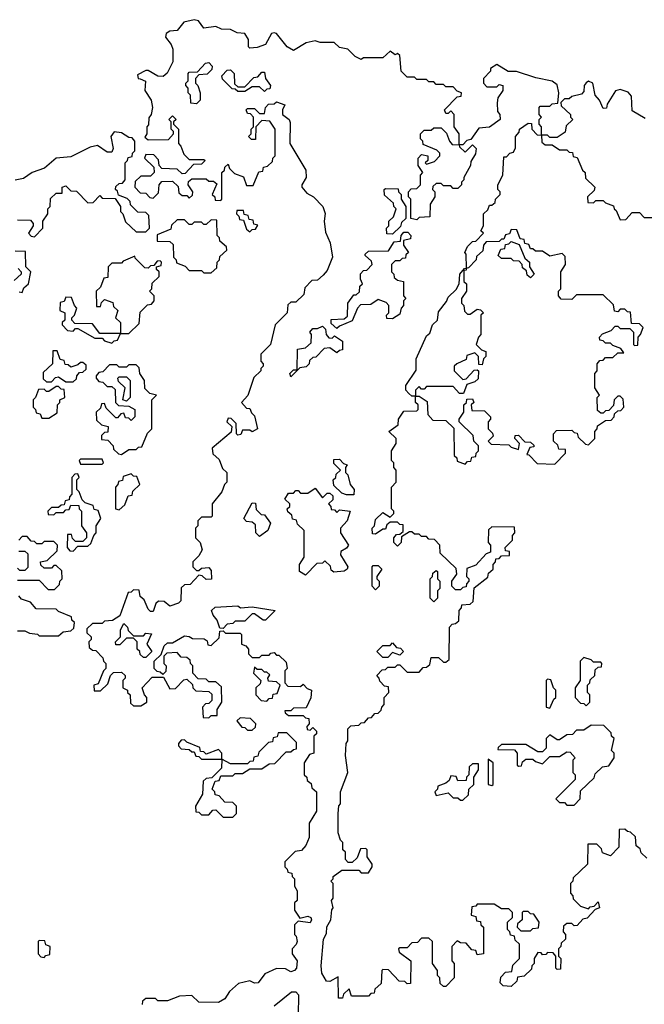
# Model space of a CAD drawing. Extents: x 2776963 to 2884430, y 684484 to 829250.
# Tile 270 of 287: x 2864704 to 2867285, y 824306 to 828378. Entities that reach past the tile are written whole.
import ezdxf

# ---------------------------------------------------------------- set-up
doc = ezdxf.new("R2010")
doc.units = 0

msp = doc.modelspace()

# ---------------------------------------------------------------- linework, layer by layer
at = {"layer": '0CON20XD'}
for points in [[(2866530, 825945), (2866531.7, 825958.3), (2866565, 825960), (2866578.3, 825971.7), (2866581.7, 826028.3), (2866638.3, 826071.7), (2866641.7, 826088.3), (2866660, 826105), (2866660, 826125), (2866670, 826135), (2866671.7, 826148.3), (2866685, 826150), (2866695, 826160), (2866728.3, 826161.7), (2866728.3, 826178.3), (2866711.7, 826181.7), (2866710, 826195), (2866740, 826225), (2866740, 826245), (2866750, 826255), (2866748.3, 826278.3), (2866655, 826280), (2866641.7, 826268.3), (2866640, 826215), (2866650, 826205), (2866650, 826175), (2866631.7, 826168.3), (2866588.3, 826121.7), (2866551.7, 826108.3), (2866550, 826075), (2866560, 826065), (2866560, 826055), (2866550, 826045), (2866548.3, 826031.7), (2866535, 826030), (2866525, 826020), (2866505, 826020), (2866490, 826035), (2866490, 826055), (2866510, 826085), (2866508.3, 826108.3), (2866441.7, 826171.7), (2866440, 826205), (2866418.3, 826228.3), (2866395, 826230), (2866385, 826240), (2866365, 826240), (2866355, 826250), (2866335, 826250), (2866325, 826260), (2866315, 826260), (2866281.7, 826238.3), (2866280, 826215), (2866265, 826200), (2866250, 826215), (2866250, 826235), (2866261.7, 826248.3), (2866275, 826250), (2866288.3, 826261.7), (2866288.3, 826288.3), (2866275, 826290), (2866265, 826300), (2866235, 826300), (2866221.7, 826288.3), (2866215, 826270), (2866205, 826270), (2866175, 826250), (2866161.7, 826251.7), (2866160, 826275), (2866170, 826285), (2866175, 826310), (2866205, 826340), (2866235, 826320), (2866250, 826335), (2866250, 826345), (2866240, 826355), (2866240, 826445), (2866260, 826465), (2866260, 826515), (2866250, 826525), (2866250, 826545), (2866240, 826555), (2866240, 826595), (2866260, 826625), (2866260, 826645), (2866230, 826675), (2866268.3, 826701.7), (2866270, 826725), (2866291.7, 826758.3), (2866345, 826760), (2866350, 826765), (2866350, 826785), (2866340, 826795), (2866340, 826820), (2866325, 826820), (2866311.7, 826831.7), (2866300, 826845), (2866300, 826865), (2866341.7, 826928.3), (2866342.5, 826975), (2866385, 827070), (2866398.3, 827081.7), (2866410, 827115), (2866430, 827135), (2866435, 827170), (2866468.3, 827211.7), (2866475, 827230), (2866508.3, 827261.7), (2866520, 827285), (2866522.5, 827325), (2866541.7, 827348.3), (2866550, 827350), (2866548.3, 827408.3), (2866543.3, 827415), (2866555, 827440), (2866575, 827460), (2866588.3, 827461.7), (2866620, 827495), (2866610, 827505), (2866620, 827525), (2866620, 827575), (2866638.3, 827591.7), (2866645, 827610), (2866655, 827610), (2866668.3, 827621.7), (2866670, 827635), (2866690, 827655), (2866690, 827665), (2866680, 827675), (2866680, 827695), (2866700, 827735), (2866705, 827810), (2866715, 827810), (2866730, 827825), (2866745, 827830), (2866753, 827847), (2866752.5, 827895), (2866768.3, 827911.7), (2866770, 827925), (2866805, 827950), (2866818.3, 827948.3), (2866820, 827925), (2866841.7, 827901.7), (2866860, 827900), (2866860, 827935), (2866850, 827945), (2866850, 827965), (2866860, 827975), (2866850, 827985), (2866850, 828015), (2866855, 828020), (2866895, 828020), (2866905, 828030), (2866928.3, 828031.7), (2866932.5, 828075), (2866925, 828107.5), (2866905, 828123.8), (2866837.3, 828137.3), (2866757, 828163), (2866723, 828163), (2866675, 828192.5), (2866650, 828175), (2866650, 828165), (2866620, 828135), (2866620, 828115), (2866635, 828100), (2866675, 828100), (2866685, 828110), (2866700, 828105), (2866700, 828085), (2866680, 828055), (2866677, 828033), (2866678.3, 827998.3), (2866687.5, 827985), (2866690, 827965), (2866645, 827932.5), (2866601.7, 827928.3), (2866568.3, 827881.7), (2866551.7, 827878.3), (2866535, 827860), (2866520, 827860), (2866521.7, 827851.7), (2866545, 827830), (2866575, 827860), (2866590, 827845), (2866587, 827823), (2866568.3, 827791.7), (2866567.5, 827775), (2866540, 827725), (2866540, 827715), (2866530, 827705), (2866530, 827695), (2866515, 827680), (2866495, 827680), (2866485, 827690), (2866455, 827690), (2866445, 827700), (2866425, 827700), (2866411.7, 827688.3), (2866410, 827675), (2866420, 827665), (2866420, 827645), (2866400, 827615), (2866398.3, 827561.7), (2866355, 827560), (2866345, 827550), (2866320, 827555), (2866320, 827635), (2866310, 827645), (2866310, 827665), (2866321.7, 827678.3), (2866345, 827680), (2866360, 827695), (2866360, 827735), (2866370, 827745), (2866350, 827775), (2866350, 827805), (2866365, 827820), (2866390, 827815), (2866390, 827795), (2866380, 827785), (2866385, 827780), (2866418.3, 827791.7), (2866440, 827815), (2866440, 827825), (2866428.3, 827838.3), (2866371.7, 827861.7), (2866370, 827875), (2866360, 827885), (2866360, 827905), (2866375, 827920), (2866405, 827920), (2866415, 827930), (2866445, 827930), (2866468.3, 827908.3), (2866480, 827875), (2866491.7, 827861.7), (2866520, 827860), (2866520, 827905), (2866500, 827935), (2866500, 827985), (2866485, 828000), (2866475, 827990), (2866465, 827990), (2866460, 828005), (2866511.7, 828058.3), (2866528.3, 828061.7), (2866530, 828075), (2866511.7, 828081.7), (2866495, 828100), (2866465, 828100), (2866455, 828110), (2866425, 828110), (2866415, 828120), (2866395, 828120), (2866385, 828130), (2866345, 828130), (2866335, 828140), (2866305, 828140), (2866280, 828165), (2866275, 828230), (2866265, 828237.5), (2866255, 828232.5), (2866235, 828247.5), (2866205, 828220), (2866125, 828220), (2866115, 828212.5), (2866090, 828225), (2866060, 828255), (2866025, 828262.5), (2866003.6, 828283.6), (2865945, 828282.5), (2865925, 828290), (2865888.3, 828281.7), (2865835, 828250), (2865810, 828265), (2865765, 828320), (2865755, 828323.3), (2865745, 828320), (2865720, 828275), (2865685, 828262.5), (2865655, 828260), (2865650, 828265), (2865650, 828295), (2865635, 828320), (2865603, 828323), (2865575, 828336.7), (2865538.3, 828338.3), (2865515, 828350), (2865465, 828342.5), (2865443, 828373), (2865425, 828377.5), (2865383, 828367), (2865355, 828332.5), (2865325, 828330), (2865309.3, 828320.7), (2865306.7, 828305), (2865330, 828275), (2865337.5, 828255), (2865337, 828203), (2865313, 828157), (2865297, 828143), (2865275, 828143.8), (2865235, 828168), (2865225, 828168), (2865191.2, 828148.8), (2865193.8, 828135), (2865202.3, 828132.3), (2865223.6, 828123.6), (2865221.2, 828085), (2865247.5, 828045), (2865252.5, 828015), (2865247.5, 827985), (2865238.3, 827971.7), (2865237, 827943), (2865230, 827935), (2865230, 827905), (2865221.7, 827891.7), (2865235, 827880), (2865318.3, 827881.7), (2865340, 827905), (2865340, 827915), (2865330, 827925), (2865330, 827955), (2865320, 827965), (2865335, 827980), (2865350, 827965), (2865340, 827955), (2865340, 827945), (2865360, 827925), (2865360, 827865), (2865370, 827855), (2865381.7, 827821.7), (2865405, 827800), (2865465, 827800), (2865470, 827795), (2865455, 827780), (2865421.7, 827778.3), (2865388.3, 827741.7), (2865375, 827740), (2865355, 827760), (2865291.7, 827761.7), (2865280, 827775), (2865278.3, 827798.3), (2865258.3, 827818.3), (2865225, 827820), (2865220, 827805), (2865258.3, 827768.3), (2865260, 827745), (2865245, 827730), (2865205, 827730), (2865181.7, 827708.3), (2865180, 827685), (2865201.7, 827661.7), (2865225, 827660), (2865241.7, 827641.7), (2865255, 827640), (2865278.3, 827661.7), (2865280, 827695), (2865291.7, 827708.3), (2865335, 827710), (2865358.3, 827688.3), (2865361.7, 827661.7), (2865375, 827650), (2865395, 827650), (2865405, 827640), (2865418.3, 827651.7), (2865420, 827665), (2865400, 827695), (2865401.7, 827708.3), (2865415, 827720), (2865475, 827720), (2865485, 827710), (2865505, 827710), (2865518.3, 827698.3), (2865500, 827655), (2865510, 827645), (2865511.7, 827631.7), (2865535, 827630), (2865540, 827635), (2865540, 827745), (2865550, 827755), (2865551.7, 827768.3), (2865565, 827780), (2865571.7, 827761.7), (2865591.7, 827741.7), (2865628.3, 827728.3), (2865641.7, 827691.7), (2865668.3, 827691.7), (2865691.7, 827748.3), (2865708.3, 827751.7), (2865711.7, 827768.3), (2865728.3, 827771.7), (2865748.3, 827791.7), (2865750, 827805), (2865760, 827815), (2865760, 827925), (2865738.3, 827958.3), (2865705, 827960), (2865680, 827935), (2865678.3, 827881.7), (2865661.7, 827881.7), (2865650, 827895), (2865660, 827905), (2865660, 827925), (2865670, 827935), (2865670, 827975), (2865658.3, 827988.3), (2865645, 827990), (2865640, 828005), (2865645, 828010), (2865675, 828010), (2865695, 827990), (2865715, 827990), (2865720, 828015), (2865731.7, 828028.3), (2865755, 828030), (2865765, 828037.5), (2865800, 828025), (2865790, 828005), (2865790, 827985), (2865817.5, 827965), (2865821.7, 827951.7), (2865820, 827865), (2865886.7, 827755)], [(2865435, 828030), (2865411.7, 828031.7), (2865410, 828065), (2865400, 828075), (2865400, 828095), (2865390, 828105), (2865390, 828115), (2865400, 828125), (2865400, 828155), (2865405, 828160), (2865438.3, 828161.7), (2865471.7, 828198.3), (2865485, 828200), (2865500, 828185), (2865498.3, 828171.7), (2865478.3, 828151.7), (2865445, 828150), (2865430, 828135), (2865430, 828115), (2865440, 828105), (2865450, 828075), (2865450, 828045), (2865435, 828030)], [(2865715, 828080), (2865695, 828100), (2865665, 828100), (2865635, 828080), (2865605, 828080), (2865595, 828090), (2865581.7, 828091.7), (2865541.7, 828131.7), (2865540, 828145), (2865561.7, 828168.3), (2865575, 828170), (2865590, 828155), (2865591.7, 828111.7), (2865605, 828100), (2865635, 828100), (2865671.7, 828138.3), (2865688.3, 828141.7), (2865705, 828160), (2865715, 828160), (2865720, 828135), (2865740, 828105), (2865738.3, 828091.7), (2865725, 828090), (2865715, 828080)], [(2867288.3, 827968.3), (2867235, 828000), (2867231.7, 828061.7), (2867218.3, 828078.3), (2867185, 828088.8), (2867166.4, 828083.6), (2867131.7, 828028.3), (2867128.3, 828011.7), (2867115, 828010), (2867100, 828045), (2867082.5, 828065), (2867072.5, 828115), (2867055, 828123.3), (2867045, 828116.7), (2867036.7, 828105), (2867035, 828080), (2867025, 828070), (2866985, 828060), (2866975, 828050), (2866955, 828050), (2866940, 828035), (2866941.7, 828021.7), (2866980, 827985), (2866980, 827975), (2866990, 827965), (2866961.7, 827938.3), (2866958.3, 827911.7), (2866925, 827890), (2866895, 827890), (2866885, 827900), (2866860, 827900), (2866861.7, 827871.7), (2866875, 827860), (2866905, 827860), (2866935, 827840), (2866965, 827840), (2866975, 827830), (2866988.3, 827828.3), (2866991.7, 827811.7), (2867008.3, 827808.3), (2867030, 827755), (2867040, 827745), (2867041.7, 827721.7), (2867080, 827685), (2867078.3, 827671.7), (2867050, 827645), (2867051.7, 827621.7), (2867075, 827620), (2867085, 827630), (2867115, 827630), (2867125, 827620), (2867158.3, 827608.3), (2867160, 827595), (2867168.3, 827588.3), (2867185, 827550), (2867208.3, 827551.7), (2867235, 827580), (2867265, 827580), (2867285, 827560), (2867325, 827560)], [(2864695, 827550), (2864748.3, 827548.3), (2864760, 827535), (2864760, 827525), (2864740, 827495), (2864751.7, 827481.7), (2864765, 827480), (2864800, 827515), (2864800, 827545), (2864820, 827575), (2864820, 827595), (2864830, 827605), (2864831.7, 827638.3), (2864855, 827660), (2864880, 827660), (2864880, 827685), (2864895, 827690), (2864915, 827670), (2864938.3, 827668.3), (2864985, 827620), (2865008.3, 827621.7), (2865035, 827650), (2865045, 827640), (2865098.3, 827638.3), (2865120, 827605), (2865120, 827585), (2865130, 827575), (2865141.7, 827541.7), (2865185, 827500), (2865225, 827500), (2865240, 827515), (2865238.3, 827568.3), (2865225, 827580), (2865191.7, 827581.7), (2865161.7, 827611.7), (2865160, 827625), (2865148.3, 827638.3), (2865111.7, 827651.7), (2865108.3, 827668.3), (2865100, 827675), (2865101.7, 827688.3), (2865115, 827700), (2865128.3, 827701.7), (2865140, 827715), (2865140, 827785), (2865150, 827795), (2865151.7, 827808.3), (2865168.3, 827811.7), (2865170, 827825), (2865180, 827835), (2865180, 827875), (2865168.3, 827888.3), (2865155, 827890), (2865125, 827910), (2865095, 827913.8), (2865081.2, 827895), (2865090, 827845), (2865085, 827830), (2865065, 827830), (2865025, 827856.7), (2864995, 827850), (2864915, 827810.8), (2864855, 827804.2), (2864807.1, 827762.9), (2864755, 827745.8), (2864719.5, 827720.5), (2864685, 827714)], [(2865886.7, 827755), (2865887.5, 827725), (2865870, 827695), (2865870, 827685), (2865890, 827660), (2865917.5, 827645), (2865956.2, 827605), (2865965.8, 827575.8), (2865962.5, 827545), (2865968.3, 827498.3), (2865986.7, 827455), (2865996.7, 827395), (2865975, 827340), (2865958.3, 827321.7), (2865935, 827300), (2865911.7, 827298.3), (2865881.7, 827268.3), (2865878.3, 827241.7), (2865845, 827210), (2865825, 827210), (2865811.7, 827198.3), (2865810, 827165), (2865760, 827115), (2865740, 827035), (2865700, 826995), (2865700, 826965), (2865710, 826955), (2865710, 826945), (2865700, 826935), (2865700, 826925), (2865671.7, 826898.3), (2865647, 826823), (2865620, 826795), (2865641.7, 826771.7), (2865655, 826770), (2865661.7, 826751.7), (2865675, 826740), (2865686.2, 826685), (2865665, 826673.8), (2865655, 826680), (2865625, 826680), (2865618.3, 826661.7), (2865605, 826660), (2865600, 826665), (2865598.3, 826708.3), (2865578.3, 826728.3), (2865565, 826730), (2865560, 826715), (2865580, 826695), (2865578.3, 826671.7), (2865500, 826605), (2865501.7, 826581.7), (2865528.3, 826558.3), (2865541.7, 826521.7), (2865560, 826505), (2865560, 826465), (2865550, 826455), (2865540, 826425), (2865500, 826375), (2865500, 826325), (2865495, 826320), (2865455, 826320), (2865440, 826305), (2865440, 826285), (2865430, 826275), (2865430, 826235), (2865450, 826215), (2865457.5, 826185), (2865445, 826160), (2865420, 826135), (2865420, 826115), (2865435, 826100), (2865445, 826100), (2865455, 826110), (2865485, 826112.5), (2865495, 826100), (2865496.1, 826063.9), (2865475, 826062.5), (2865458.3, 826078.3), (2865445, 826080), (2865408.3, 826041.7), (2865385, 826040), (2865371.7, 826028.3), (2865370, 825975), (2865360, 825965), (2865325, 825952.5), (2865301.2, 825971.2), (2865277, 825973), (2865266.7, 825963.3), (2865255, 825930), (2865245, 825930), (2865235, 825940), (2865218.3, 825978.3), (2865201.7, 825991.7), (2865198.3, 826018.3), (2865175, 826020), (2865165, 826010), (2865151.7, 826008.3), (2865118.3, 825911.7), (2865087, 825893), (2865055, 825890), (2865045, 825880), (2865005, 825880), (2864981.7, 825858.3), (2864981.7, 825841.7), (2865000, 825825), (2865000, 825815), (2864990, 825805), (2864991.7, 825781.7), (2865005, 825770), (2865018.3, 825768.3), (2865048.3, 825738.3), (2865050, 825725), (2865060, 825715), (2865060, 825695), (2865050, 825685), (2865028.3, 825631.7), (2865010, 825625), (2865011.7, 825601.7), (2865038.3, 825601.7), (2865068.3, 825631.7), (2865080, 825665), (2865091.7, 825678.3), (2865125, 825680), (2865140, 825665), (2865140, 825655), (2865130, 825645), (2865130, 825615), (2865150, 825605), (2865150, 825595), (2865160, 825585), (2865161.7, 825551.7), (2865175, 825540), (2865205, 825540), (2865230, 825555), (2865230, 825575), (2865220, 825585), (2865210, 825615), (2865251.7, 825658.3), (2865298.3, 825658.3), (2865325, 825610), (2865348.3, 825611.7), (2865381.7, 825648.3), (2865395, 825650), (2865418.3, 825628.3), (2865420, 825615), (2865431.7, 825601.7), (2865485, 825600), (2865498.3, 825588.3), (2865498.3, 825561.7), (2865485, 825550), (2865471.7, 825548.3), (2865460, 825535), (2865461.7, 825491.7), (2865485, 825490), (2865495, 825500), (2865520, 825500), (2865520, 825525), (2865540, 825555), (2865538.3, 825618.3), (2865515, 825640), (2865485, 825640), (2865475, 825650), (2865441.7, 825651.7), (2865420, 825675), (2865420, 825705), (2865410, 825715), (2865408.3, 825728.3), (2865395, 825740), (2865371.7, 825741.7), (2865355, 825760), (2865311.7, 825758.3), (2865300, 825745), (2865300, 825715), (2865310, 825705), (2865308.3, 825681.7), (2865295, 825670), (2865285, 825680), (2865271.7, 825681.7), (2865260, 825695), (2865260, 825725), (2865288.3, 825751.7), (2865301.7, 825788.3), (2865315, 825800), (2865335, 825800), (2865385, 825830), (2865405, 825827.5), (2865418.3, 825818.3), (2865466.7, 825816.7), (2865478.3, 825808.3), (2865481.7, 825791.7), (2865495, 825790), (2865528.3, 825821.7), (2865531.7, 825848.3), (2865545, 825850), (2865555, 825840), (2865615, 825840), (2865620, 825835), (2865620, 825795), (2865638.3, 825788.3), (2865650, 825775), (2865650, 825755), (2865665, 825740), (2865695, 825740), (2865705, 825750), (2865735, 825750), (2865741.7, 825758.3), (2865755, 825760), (2865765, 825750), (2865775, 825750), (2865805, 825720), (2865810, 825695), (2865800, 825685), (2865800, 825635), (2865811.7, 825621.7), (2865865, 825620), (2865875, 825630), (2865891.7, 825611.7), (2865910, 825605), (2865907, 825573), (2865888.3, 825531.7), (2865835, 825530), (2865825, 825520), (2865800, 825520), (2865801.7, 825511.7), (2865815, 825500), (2865875, 825500), (2865885, 825490), (2865898.3, 825488.3), (2865900, 825465), (2865890, 825455), (2865891.7, 825441.7), (2865905, 825440), (2865915, 825450), (2865930, 825435), (2865930, 825425), (2865920, 825415), (2865920, 825345), (2865901.7, 825338.3), (2865880, 825305), (2865880, 825255), (2865890, 825245), (2865891.7, 825231.7), (2865908.3, 825218.3), (2865911.7, 825201.7), (2865930, 825185), (2865930, 825105), (2865900, 825055), (2865900, 824995), (2865887, 824963), (2865868.3, 824941.7), (2865841.7, 824938.3), (2865800, 824895), (2865800, 824875), (2865810, 824865), (2865811.7, 824851.7), (2865828.3, 824848.3), (2865830, 824835), (2865840, 824825), (2865840, 824795), (2865850, 824775), (2865850, 824735), (2865840, 824725), (2865840, 824695), (2865861.7, 824661.7), (2865895, 824670), (2865907.5, 824665), (2865910, 824655), (2865905, 824643.3), (2865855, 824650), (2865840, 824635), (2865840, 824595), (2865847, 824587), (2865850, 824565), (2865847, 824553), (2865830, 824535), (2865830, 824515), (2865850, 824485), (2865847.5, 824455), (2865840, 824445), (2865825, 824440), (2865803, 824453), (2865765, 824453.3), (2865717.5, 824432.5), (2865690, 824395), (2865673.9, 824393.9), (2865655, 824402.5), (2865608.3, 824391.7), (2865570.7, 824359.3), (2865551.7, 824328.3), (2865525, 824313.8), (2865445, 824314), (2865415, 824342.5), (2865365, 824340), (2865315, 824320), (2865275, 824320), (2865265, 824330), (2865225, 824330), (2865211.7, 824318.3), (2865210, 824305)], [(2866245, 827490), (2866221.7, 827491.7), (2866220, 827515), (2866230, 827525), (2866230, 827545), (2866248.3, 827561.7), (2866260, 827595), (2866250, 827605), (2866248.3, 827618.3), (2866211.7, 827651.7), (2866210, 827675), (2866215, 827680), (2866268.3, 827678.3), (2866270, 827665), (2866280, 827655), (2866280, 827635), (2866300, 827605), (2866300, 827555), (2866281.7, 827538.3), (2866278.3, 827521.7), (2866245, 827490)], [(2865655, 827500), (2865665, 827510), (2865678.3, 827511.7), (2865688.3, 827528.3), (2865671.7, 827531.7), (2865668.3, 827548.3), (2865651.7, 827551.7), (2865648.3, 827568.3), (2865631.7, 827571.7), (2865628.3, 827588.3), (2865601.7, 827588.3), (2865600, 827575), (2865610, 827565), (2865611.7, 827551.7), (2865628.3, 827548.3), (2865641.7, 827511.7), (2865655, 827500)], [(2865495, 827330), (2865518.3, 827351.7), (2865520, 827375), (2865530, 827385), (2865531.7, 827398.3), (2865560, 827425), (2865558.3, 827438.3), (2865531.7, 827461.7), (2865530, 827475), (2865520, 827485), (2865518.3, 827548.3), (2865495, 827550), (2865475, 827530), (2865465, 827530), (2865455, 827540), (2865425, 827540), (2865415, 827530), (2865405, 827530), (2865385, 827550), (2865355, 827550), (2865331.7, 827528.3), (2865328.3, 827511.7), (2865271.7, 827488.3), (2865271.7, 827461.7), (2865325, 827460), (2865338.3, 827448.3), (2865340, 827395), (2865350, 827385), (2865351.7, 827371.7), (2865388.3, 827358.3), (2865405, 827340), (2865455, 827340), (2865465, 827330), (2865495, 827330)], [(2866015, 827100), (2865991.7, 827121.7), (2865991.7, 827138.3), (2866045, 827140), (2866058.3, 827151.7), (2866060, 827205), (2866085, 827240), (2866095, 827240), (2866108.3, 827251.7), (2866110, 827275), (2866120, 827285), (2866112.5, 827305), (2866113, 827327), (2866125, 827340), (2866138.3, 827341.7), (2866160, 827365), (2866158.3, 827378.3), (2866131.7, 827401.7), (2866131.7, 827408.3), (2866145, 827420), (2866228.3, 827421.7), (2866251.7, 827458.3), (2866278.3, 827461.7), (2866280, 827485), (2866291.7, 827498.3), (2866308.3, 827498.3), (2866320, 827485), (2866318.3, 827471.7), (2866290, 827465), (2866290, 827445), (2866310, 827415), (2866300, 827405), (2866298.3, 827391.7), (2866285, 827390), (2866275, 827380), (2866255, 827380), (2866240, 827365), (2866240, 827335), (2866250, 827325), (2866251.7, 827311.7), (2866265, 827300), (2866290, 827295), (2866290, 827235), (2866300, 827225), (2866290, 827215), (2866290, 827195), (2866280, 827185), (2866275, 827160), (2866245, 827140), (2866221.7, 827141.7), (2866220, 827155), (2866230, 827165), (2866230, 827195), (2866218.3, 827208.3), (2866185, 827220), (2866155, 827200), (2866111.7, 827198.3), (2866100, 827185), (2866078.3, 827131.7), (2866025, 827110), (2866015, 827100)], [(2866915, 826540), (2866960, 826585), (2866960, 826600), (2866931.7, 826601.7), (2866928.3, 826618.3), (2866910, 826635), (2866910, 826665), (2866921.7, 826678.3), (2866985, 826680), (2866995, 826670), (2867008.3, 826668.3), (2867011.7, 826651.7), (2867041.7, 826621.7), (2867055, 826620), (2867080, 826645), (2867080, 826675), (2867090, 826685), (2867091.7, 826698.3), (2867125, 826720), (2867148.3, 826721.7), (2867160, 826735), (2867161.7, 826748.3), (2867175, 826760), (2867188.3, 826761.7), (2867200, 826775), (2867198.3, 826808.3), (2867185, 826820), (2867175, 826820), (2867160, 826805), (2867158.3, 826781.7), (2867138.3, 826761.7), (2867125, 826760), (2867115, 826750), (2867105, 826750), (2867091.7, 826761.7), (2867090, 826815), (2867100, 826825), (2867080, 826855), (2867080, 826915), (2867090, 826925), (2867090, 826955), (2867101.7, 826968.3), (2867115, 826970), (2867125, 826980), (2867155, 826980), (2867175, 827000), (2867200, 827000), (2867188.3, 827018.3), (2867155, 827030), (2867145, 827040), (2867125, 827040), (2867115, 827050), (2867101.7, 827051.7), (2867100, 827065), (2867111.7, 827078.3), (2867148.3, 827091.7), (2867165, 827110), (2867175, 827110), (2867185, 827100), (2867225, 827100), (2867240, 827085), (2867240, 827035), (2867245, 827030), (2867258.3, 827031.7), (2867260, 827065), (2867270, 827075), (2867280, 827105), (2867265, 827120), (2867231.7, 827121.7), (2867228.3, 827168.3), (2867215, 827170), (2867205, 827180), (2867185, 827180), (2867175, 827170), (2867161.7, 827171.7), (2867158.3, 827198.3), (2867115, 827240), (2867005, 827240), (2866985, 827220), (2866941.7, 827221.7), (2866930, 827235), (2866930, 827255), (2866940, 827265), (2866940, 827335), (2866960, 827365), (2866958.3, 827398.3), (2866945, 827410), (2866895, 827400), (2866865, 827420), (2866835, 827420), (2866825, 827430), (2866815, 827430), (2866808.3, 827448.3), (2866791.7, 827451.7), (2866788.3, 827468.3), (2866771.7, 827471.7), (2866758.3, 827508.3), (2866735, 827510), (2866728.3, 827491.7), (2866711.7, 827488.3), (2866705, 827470), (2866695, 827470), (2866685, 827460), (2866631.7, 827458.3), (2866620, 827445), (2866618.3, 827421.7), (2866591.7, 827398.3), (2866590, 827385), (2866558.3, 827351.7), (2866550, 827350), (2866548.3, 827341.7), (2866540, 827340), (2866540, 827295), (2866550, 827285), (2866550, 827255), (2866530, 827225), (2866530, 827205), (2866540, 827195), (2866541.7, 827171.7), (2866555, 827160), (2866565, 827160), (2866595, 827180), (2866608.3, 827178.3), (2866620, 827165), (2866610, 827155), (2866610, 827075), (2866600, 827065), (2866590, 827035), (2866611.7, 827011.7), (2866630, 827005), (2866630, 826985), (2866620, 826975), (2866615, 826950), (2866601.7, 826951.7), (2866600, 826985), (2866585, 827000), (2866551.7, 826988.3), (2866548.3, 826971.7), (2866510, 826955), (2866500, 826945), (2866500, 826925), (2866535, 826890), (2866548.3, 826891.7), (2866581.7, 826928.3), (2866595, 826930), (2866600, 826925), (2866598.3, 826891.7), (2866585, 826880), (2866551.7, 826868.3), (2866538.3, 826831.7), (2866521.7, 826831.7), (2866495, 826860), (2866385, 826860), (2866375, 826850), (2866365, 826850), (2866355, 826860), (2866340, 826845), (2866340, 826820), (2866355, 826820), (2866388.3, 826798.3), (2866390, 826745), (2866411.7, 826721.7), (2866465, 826720), (2866498.3, 826688.3), (2866500, 826575), (2866510, 826565), (2866511.7, 826551.7), (2866545, 826540), (2866555, 826550), (2866568.3, 826551.7), (2866571.7, 826568.3), (2866588.3, 826571.7), (2866590, 826585), (2866600, 826595), (2866600, 826615), (2866580, 826635), (2866578.3, 826658.3), (2866520, 826715), (2866520, 826725), (2866540, 826755), (2866540, 826785), (2866550, 826795), (2866551.7, 826808.3), (2866575, 826810), (2866580, 826795), (2866570, 826785), (2866571.7, 826761.7), (2866625, 826760), (2866650, 826735), (2866650, 826725), (2866640, 826715), (2866640, 826685), (2866658.3, 826668.3), (2866660, 826655), (2866640, 826635), (2866651.7, 826621.7), (2866725, 826620), (2866735, 826610), (2866765, 826600), (2866770, 826625), (2866750, 826645), (2866751.7, 826658.3), (2866765, 826660), (2866791.7, 826631.7), (2866815, 826630), (2866828.3, 826618.3), (2866828.3, 826611.7), (2866811.7, 826608.3), (2866800, 826580), (2866808.3, 826578.3), (2866841.7, 826541.7), (2866915, 826540)], [(2866815, 827310), (2866801.7, 827321.7), (2866798.3, 827338.3), (2866781.7, 827351.7), (2866780, 827365), (2866768.3, 827378.3), (2866745, 827380), (2866735, 827390), (2866695, 827390), (2866681.7, 827401.7), (2866691.7, 827428.3), (2866708.3, 827431.7), (2866711.7, 827448.3), (2866725, 827450), (2866735, 827460), (2866768.3, 827448.3), (2866791.7, 827391.7), (2866810, 827375), (2866810, 827355), (2866830, 827325), (2866815, 827310)], [(2864701.7, 827251.7), (2864715, 827250), (2864721.7, 827268.3), (2864740, 827285), (2864750, 827335), (2864730, 827355), (2864728.3, 827418.3), (2864685, 827420)], [(2865155, 827080), (2865198.3, 827121.7), (2865201.7, 827168.3), (2865231.7, 827198.3), (2865248.3, 827201.7), (2865260, 827215), (2865260, 827235), (2865240, 827255), (2865250, 827265), (2865251.7, 827288.3), (2865280, 827315), (2865280, 827335), (2865270, 827345), (2865270, 827355), (2865288.3, 827361.7), (2865290, 827375), (2865285, 827380), (2865271.7, 827378.3), (2865258.3, 827361.7), (2865245, 827360), (2865235, 827350), (2865221.7, 827351.7), (2865181.7, 827391.7), (2865180, 827400), (2865131.7, 827378.3), (2865125, 827370), (2865085, 827370), (2865070, 827355), (2865068.3, 827311.7), (2865051.7, 827308.3), (2865038.3, 827271.7), (2865020, 827255), (2865021.7, 827191.7), (2865038.3, 827191.7), (2865041.7, 827208.3), (2865055, 827220), (2865088.3, 827208.3), (2865091.7, 827191.7), (2865110, 827175), (2865100, 827145), (2865120, 827125), (2865120, 827080), (2865155, 827080)], [(2864698.3, 827348.3), (2864710, 827335), (2864710, 827325), (2864681.7, 827298.3)], [(2865085, 827040), (2865095, 827050), (2865108.3, 827051.7), (2865120, 827080), (2865035, 827080), (2865005, 827120), (2864931.7, 827121.7), (2864920, 827135), (2864920, 827145), (2864930, 827155), (2864940, 827185), (2864930, 827195), (2864918.3, 827228.3), (2864895, 827230), (2864888.3, 827211.7), (2864871.7, 827208.3), (2864870, 827175), (2864890, 827165), (2864890, 827135), (2864880, 827125), (2864880, 827115), (2864901.7, 827091.7), (2864925, 827090), (2864935, 827100), (2864945, 827100), (2865015, 827060), (2865045, 827060), (2865055, 827050), (2865085, 827040)], [(2865825, 826900), (2865820, 826915), (2865835, 826930), (2865850, 826930), (2865852.5, 827015), (2865885, 827020), (2865908.3, 827041.7), (2865910, 827075), (2865902.5, 827085), (2865915, 827100), (2865935, 827100), (2865955, 827110), (2865968.3, 827098.3), (2865970, 827075), (2865981.7, 827061.7), (2865995, 827060), (2866005, 827070), (2866038.3, 827048.3), (2866038.3, 827011.7), (2866025, 827010), (2866015, 827000), (2865985, 827020), (2865961.7, 827018.3), (2865928.3, 826981.7), (2865915, 826980), (2865901.7, 826968.3), (2865900, 826955), (2865888.3, 826941.7), (2865861.7, 826938.3), (2865825, 826900)], [(2864925, 826880), (2864938.3, 826891.7), (2864940, 826905), (2864951.7, 826918.3), (2864965, 826920), (2864978.3, 826931.7), (2864978.3, 826948.3), (2864965, 826960), (2864955, 826960), (2864945, 826950), (2864915, 826940), (2864905, 826950), (2864891.7, 826951.7), (2864888.3, 826968.3), (2864871.7, 826971.7), (2864858.3, 827008.3), (2864841.7, 827008.3), (2864840, 826955), (2864801.7, 826918.3), (2864801.7, 826891.7), (2864815, 826880), (2864835, 826880), (2864851.7, 826898.3), (2864865, 826900), (2864895, 826880), (2864925, 826880)], [(2865125, 826580), (2865155, 826600), (2865185, 826600), (2865195, 826610), (2865208.3, 826611.7), (2865231.7, 826668.3), (2865250, 826685), (2865250, 826805), (2865270, 826825), (2865241.7, 826831.7), (2865221.7, 826851.7), (2865220, 826885), (2865200, 826915), (2865198.3, 826938.3), (2865185, 826950), (2865155, 826950), (2865145, 826940), (2865115, 826940), (2865105, 826950), (2865075, 826950), (2865048.3, 826921.7), (2865031.7, 826918.3), (2865020, 826905), (2865020, 826895), (2865031.7, 826881.7), (2865048.3, 826878.3), (2865065, 826860), (2865085, 826860), (2865098.3, 826848.3), (2865100, 826795), (2865111.7, 826781.7), (2865155, 826780), (2865180, 826765), (2865180, 826735), (2865165, 826720), (2865155, 826730), (2865141.7, 826731.7), (2865135, 826750), (2865121.7, 826748.3), (2865108.3, 826731.7), (2865101.7, 826731.7), (2865061.7, 826771.7), (2865055, 826790), (2865041.7, 826788.3), (2865038.3, 826771.7), (2865020, 826755), (2865021.7, 826721.7), (2865041.7, 826701.7), (2865070, 826695), (2865068.3, 826671.7), (2865055, 826670), (2865041.7, 826658.3), (2865041.7, 826641.7), (2865068.3, 826638.3), (2865090, 826615), (2865091.7, 826601.7), (2865111.7, 826581.7), (2865125, 826580)], [(2865145, 826800), (2865130, 826805), (2865140, 826855), (2865111.7, 826881.7), (2865110, 826895), (2865115, 826900), (2865145, 826900), (2865160, 826885), (2865160, 826815), (2865145, 826800)], [(2864825, 826730), (2864858.3, 826751.7), (2864860, 826785), (2864870, 826795), (2864870, 826805), (2864890, 826815), (2864888.3, 826848.3), (2864875, 826850), (2864865, 826860), (2864855, 826860), (2864825, 826840), (2864815, 826840), (2864805, 826850), (2864781.7, 826848.3), (2864770, 826815), (2864760, 826805), (2864760, 826775), (2864770, 826765), (2864771.7, 826751.7), (2864788.3, 826748.3), (2864795, 826730), (2864825, 826730)], [(2865045, 826540), (2865050, 826545), (2865045, 826560), (2864955, 826560), (2864950, 826555), (2864955, 826540), (2865045, 826540)], [(2866055, 826412.5), (2866035, 826420), (2866001.7, 826451.7), (2866000, 826475), (2866010, 826485), (2866011.7, 826498.3), (2866030, 826515), (2866001.7, 826541.7), (2866001.7, 826558.3), (2866025, 826560), (2866041.7, 826541.7), (2866057, 826537), (2866050, 826525), (2866050, 826505), (2866060, 826495), (2866070, 826455), (2866086.7, 826435), (2866085, 826413.3), (2866055, 826412.5)], [(2864925, 826180), (2864945, 826200), (2864985, 826200), (2864998.3, 826211.7), (2865010, 826245), (2865020, 826255), (2865020, 826285), (2865040, 826315), (2865028.3, 826348.3), (2865011.7, 826351.7), (2865008.3, 826368.3), (2864975, 826380), (2864961.7, 826391.7), (2864950, 826425), (2864940, 826435), (2864940, 826475), (2864950, 826485), (2864945, 826500), (2864931.7, 826498.3), (2864920, 826485), (2864920, 826415), (2864910, 826405), (2864908.3, 826391.7), (2864891.7, 826388.3), (2864888.3, 826371.7), (2864875, 826370), (2864865, 826360), (2864835, 826360), (2864820, 826345), (2864821.7, 826331.7), (2864845, 826330), (2864855, 826340), (2864885, 826340), (2864895, 826350), (2864908.3, 826351.7), (2864915, 826370), (2864948.3, 826368.3), (2864950, 826355), (2864960, 826345), (2864960, 826285), (2864980, 826255), (2864980, 826235), (2864965, 826220), (2864935, 826220), (2864921.7, 826231.7), (2864918.3, 826248.3), (2864901.7, 826248.3), (2864900, 826195), (2864911.7, 826181.7), (2864925, 826180)], [(2865115, 826350), (2865138.3, 826371.7), (2865151.7, 826408.3), (2865168.3, 826411.7), (2865171.7, 826428.3), (2865200, 826455), (2865188.3, 826488.3), (2865175, 826490), (2865165, 826500), (2865131.7, 826488.3), (2865128.3, 826471.7), (2865111.7, 826468.3), (2865110, 826455), (2865100, 826445), (2865100, 826355), (2865115, 826350)], [(2865885, 826080), (2865860, 826095), (2865860, 826125), (2865880, 826155), (2865880, 826265), (2865851.7, 826291.7), (2865848.3, 826308.3), (2865831.7, 826311.7), (2865828.3, 826328.3), (2865811.7, 826341.7), (2865810, 826355), (2865820, 826365), (2865820, 826375), (2865800, 826395), (2865815, 826420), (2865835, 826420), (2865845, 826430), (2865855, 826430), (2865865, 826420), (2865895, 826420), (2865925, 826440), (2865955, 826400), (2865975, 826420), (2865985, 826420), (2865998.3, 826408.3), (2865998.3, 826391.7), (2865980, 826375), (2865990, 826365), (2865991.7, 826351.7), (2866005, 826350), (2866015, 826340), (2866025, 826350), (2866070, 826345), (2866057.5, 826305), (2866030, 826275), (2866030, 826255), (2866062.5, 826205), (2866055, 826192.5), (2866031.7, 826178.3), (2866030, 826165), (2866060, 826115), (2866057.5, 826105), (2866045, 826096.7), (2866002.5, 826092.5), (2865991.7, 826101.7), (2865988.3, 826118.3), (2865965, 826140), (2865955, 826130), (2865931.7, 826128.3), (2865885, 826080)], [(2865695, 826240), (2865680, 826255), (2865678.3, 826288.3), (2865665, 826300), (2865641.7, 826301.7), (2865630, 826315), (2865665, 826380), (2865678.3, 826378.3), (2865681.7, 826351.7), (2865701.7, 826331.7), (2865715, 826330), (2865740, 826295), (2865730, 826265), (2865695, 826240)], [(2864695, 826060), (2864785, 826060), (2864821.7, 826021.7), (2864848.3, 826021.7), (2864868.3, 826041.7), (2864870, 826055), (2864880, 826065), (2864878.3, 826098.3), (2864855, 826120), (2864845, 826120), (2864835, 826110), (2864805, 826110), (2864791.7, 826121.7), (2864790, 826135), (2864818.3, 826141.7), (2864858.3, 826181.7), (2864860, 826205), (2864845, 826220), (2864805, 826220), (2864795, 826210), (2864775, 826210), (2864765, 826220), (2864751.7, 826221.7), (2864735, 826240), (2864715, 826240), (2864700, 826225)], [(2864700, 826180), (2864725, 826180), (2864738.3, 826168.3), (2864738.3, 826111.7), (2864725, 826100), (2864705, 826100), (2864695, 826110)], [(2866175, 826020), (2866160, 826035), (2866160, 826115), (2866165, 826120), (2866185, 826120), (2866200, 826105), (2866180, 826075), (2866180, 826065), (2866190, 826055), (2866190, 826035), (2866175, 826020)], [(2866415, 825970), (2866400, 825985), (2866400, 826065), (2866410, 826075), (2866411.7, 826088.3), (2866425, 826100), (2866430, 826095), (2866430, 826065), (2866440, 826055), (2866440, 826025), (2866430, 826015), (2866430, 825985), (2866415, 825970)], [(2864865, 825830), (2864883.3, 825846.7), (2864915, 825850), (2864928.3, 825861.7), (2864930, 825885), (2864920, 825895), (2864918.3, 825908.3), (2864865, 825930), (2864855, 825940), (2864771.7, 825941.7), (2864748.3, 825968.3), (2864711.7, 825981.7), (2864700, 825995)], [(2865545, 825860), (2865531.7, 825861.7), (2865520, 825895), (2865503.8, 825915), (2865496.7, 825935), (2865511.7, 825948.3), (2865605, 825953.3), (2865616, 825946), (2865665, 825950), (2865760, 825935), (2865720, 825895), (2865710, 825895), (2865675, 825920), (2865665, 825920), (2865635, 825890), (2865595, 825890), (2865585, 825880), (2865561.7, 825878.3), (2865545, 825860)], [(2867295, 824910), (2867271.7, 824931.7), (2867268.3, 824948.3), (2867251.7, 824961.7), (2867248.3, 824998.3), (2867228.3, 825018.3), (2867215, 825020), (2867205, 825030), (2867181.7, 825028.3), (2867180, 824955), (2867145, 824920), (2867111.7, 824931.7), (2867108.3, 824948.3), (2867088.3, 824968.3), (2867051.7, 824968.3), (2867050, 824885), (2866991.7, 824828.3), (2866990, 824815), (2866980, 824805), (2866980, 824765), (2866990, 824755), (2866991.7, 824741.7), (2867021.7, 824711.7), (2867055, 824700), (2867061.7, 824708.3), (2867078.3, 824711.7), (2867095, 824730), (2867100, 824705), (2867081.7, 824698.3), (2867048.3, 824661.7), (2867031.7, 824658.3), (2867008.3, 824631.7), (2866995, 824630), (2866985, 824640), (2866965, 824640), (2866951.7, 824628.3), (2866950, 824605), (2866960, 824595), (2866960, 824575), (2866941.7, 824558.3), (2866940, 824545), (2866930, 824535), (2866930, 824505), (2866940, 824495), (2866938.3, 824451.7), (2866925, 824450), (2866920, 824455), (2866920, 824505), (2866908.3, 824518.3), (2866885, 824520), (2866878.3, 824511.7), (2866865, 824510), (2866858.3, 824518.3), (2866845, 824520), (2866830, 824495), (2866830, 824475), (2866820, 824465), (2866818.3, 824451.7), (2866788.3, 824421.7), (2866761.7, 824418.3), (2866758.3, 824401.7), (2866735, 824380), (2866701.7, 824381.7), (2866690, 824395), (2866691.7, 824418.3), (2866711.7, 824438.3), (2866738.3, 824441.7), (2866741.7, 824468.3), (2866770, 824495), (2866770, 824555), (2866751.7, 824571.7), (2866748.3, 824588.3), (2866731.7, 824591.7), (2866730, 824605), (2866720, 824615), (2866720, 824645), (2866740, 824665), (2866740, 824685), (2866725, 824700), (2866695, 824700), (2866665, 824720), (2866595, 824720), (2866588.3, 824711.7), (2866571.7, 824708.3), (2866570, 824675), (2866588.3, 824668.3), (2866591.7, 824651.7), (2866608.3, 824648.3), (2866610, 824635), (2866620, 824625), (2866620, 824515), (2866595, 824510), (2866588.3, 824528.3), (2866571.7, 824531.7), (2866548.3, 824558.3), (2866525, 824560), (2866511.7, 824568.3), (2866490, 824545), (2866490, 824485), (2866500, 824475), (2866500, 824415), (2866465, 824380), (2866455, 824380), (2866441.7, 824391.7), (2866440, 824415), (2866430, 824425), (2866430, 824445), (2866410, 824475), (2866410, 824565), (2866395, 824580), (2866365, 824580), (2866348.3, 824561.7), (2866325, 824560), (2866305, 824540), (2866275, 824540), (2866270, 824535), (2866271.7, 824521.7), (2866320, 824485), (2866318.3, 824391.7), (2866305, 824390), (2866295, 824400), (2866271.7, 824401.7), (2866228.3, 824448.3), (2866205, 824450), (2866200, 824445), (2866198.3, 824391.7), (2866171.7, 824368.3), (2866168.3, 824351.7), (2866155, 824350), (2866145, 824340), (2866075, 824340), (2866065, 824370), (2866041.7, 824348.3), (2866038.3, 824331.7), (2866021.7, 824331.7), (2866020, 824420), (2865985, 824400), (2865971.7, 824401.7), (2865952.5, 824435), (2865950, 824465), (2865960, 824575), (2865971.7, 824598.3), (2865973.6, 824626.4), (2865990, 824655), (2865993.6, 824696.4), (2866000, 824705), (2865992.5, 824735), (2866000, 824745), (2866000, 824805), (2865990, 824815), (2866000, 824825), (2866000, 824835), (2866035, 824860), (2866105, 824860), (2866115, 824850), (2866145, 824850), (2866160, 824875), (2866160, 824885), (2866140, 824915), (2866140, 824945), (2866135, 824950), (2866111.7, 824948.3), (2866098.3, 824911.7), (2866078.3, 824891.7), (2866061.7, 824891.7), (2866050, 824905), (2866050, 824935), (2866040, 824945), (2866040, 824975), (2866030, 824985), (2866020, 825015), (2866020, 825095), (2866023, 825127), (2866030, 825135), (2866030, 825185), (2866060, 825265), (2866050, 825335), (2866053.3, 825385), (2866060, 825395), (2866060, 825445), (2866073, 825457), (2866105, 825460), (2866115, 825470), (2866128.3, 825471.7), (2866145, 825490), (2866158.3, 825491.7), (2866171.7, 825508.3), (2866185, 825510), (2866198.3, 825521.7), (2866200, 825535), (2866210, 825545), (2866210, 825575), (2866230, 825595), (2866228.3, 825618.3), (2866211.7, 825621.7), (2866191.7, 825641.7), (2866190, 825655), (2866180, 825665), (2866201.7, 825688.3), (2866215, 825690), (2866225, 825700), (2866255, 825700), (2866265, 825710), (2866275, 825710), (2866305, 825680), (2866355, 825680), (2866371.7, 825698.3), (2866385, 825700), (2866398.3, 825711.7), (2866405, 825740), (2866435, 825740), (2866455, 825720), (2866465, 825720), (2866478.3, 825731.7), (2866480, 825865), (2866491.7, 825878.3), (2866505, 825880), (2866518.3, 825891.7), (2866520, 825935), (2866530, 825945)], [(2865225, 825740), (2865215, 825740), (2865201.7, 825751.7), (2865200, 825765), (2865190, 825775), (2865190, 825805), (2865175, 825820), (2865145, 825820), (2865118.3, 825791.7), (2865101.7, 825791.7), (2865100, 825805), (2865120, 825825), (2865120, 825855), (2865135, 825880), (2865150, 825865), (2865151.7, 825851.7), (2865175, 825830), (2865215, 825830), (2865225, 825840), (2865248.3, 825838.3), (2865230, 825795), (2865250, 825765), (2865225, 825740)], [(2864695, 825850), (2864725, 825850), (2864745, 825840), (2864777, 825837), (2864785, 825830), (2864865, 825830)], [(2866225, 825740), (2866205, 825740), (2866180, 825765), (2866205, 825790), (2866235, 825790), (2866245, 825800), (2866261.7, 825781.7), (2866278.3, 825778.3), (2866290, 825765), (2866275, 825750), (2866245, 825760), (2866225, 825740)], [(2867045, 825540), (2867060, 825555), (2867060, 825585), (2867050, 825595), (2867050, 825625), (2867060, 825635), (2867061.7, 825648.3), (2867080, 825665), (2867081.7, 825688.3), (2867095, 825700), (2867108.3, 825701.7), (2867110, 825715), (2867105, 825720), (2867075, 825720), (2867065, 825730), (2867035, 825740), (2867020, 825725), (2867020, 825645), (2867000, 825615), (2867000, 825575), (2867021.7, 825551.7), (2867035, 825550), (2867045, 825540)], [(2865725, 825560), (2865735, 825570), (2865748.3, 825571.7), (2865751.7, 825588.3), (2865768.3, 825591.7), (2865780, 825625), (2865765, 825640), (2865731.7, 825641.7), (2865730, 825655), (2865738.3, 825668.3), (2865725, 825680), (2865715, 825680), (2865705, 825690), (2865685, 825690), (2865675, 825700), (2865670, 825675), (2865700, 825645), (2865698.3, 825631.7), (2865680, 825615), (2865680, 825585), (2865701.7, 825561.7), (2865725, 825560)], [(2866895, 825530), (2866911.7, 825568.3), (2866920, 825575), (2866920, 825605), (2866910, 825615), (2866898.3, 825648.3), (2866885, 825650), (2866880, 825645), (2866880, 825535), (2866895, 825530)], [(2865665, 825440), (2865678.3, 825451.7), (2865680, 825465), (2865658.3, 825488.3), (2865615, 825490), (2865601.7, 825478.3), (2865621.7, 825451.7), (2865635, 825450), (2865645, 825440), (2865665, 825440)], [(2866995, 825130), (2867020, 825155), (2867021.7, 825188.3), (2867078.3, 825241.7), (2867081.7, 825258.3), (2867111.7, 825288.3), (2867138.3, 825291.7), (2867160, 825325), (2867160, 825345), (2867150, 825355), (2867160, 825405), (2867150, 825415), (2867148.3, 825428.3), (2867118.3, 825458.3), (2867065, 825460), (2867035, 825440), (2867005, 825440), (2866988.3, 825421.7), (2866965, 825420), (2866935, 825400), (2866925, 825400), (2866895, 825420), (2866880, 825405), (2866880, 825365), (2866865, 825350), (2866845, 825350), (2866795, 825380), (2866695, 825380), (2866681.7, 825368.3), (2866680, 825360), (2866748.3, 825358.3), (2866760, 825345), (2866760, 825295), (2866765, 825290), (2866778.3, 825291.7), (2866781.7, 825308.3), (2866795, 825320), (2866825, 825320), (2866835, 825310), (2866865, 825300), (2866895, 825330), (2866935, 825330), (2866965, 825350), (2866978.3, 825348.3), (2867000, 825325), (2866990, 825315), (2866990, 825265), (2867000, 825255), (2867000, 825235), (2866920, 825155), (2866935, 825140), (2866955, 825140), (2866965, 825130), (2866995, 825130)], [(2865585, 825080), (2865600, 825095), (2865600, 825125), (2865585, 825140), (2865551.7, 825141.7), (2865528.3, 825168.3), (2865511.7, 825171.7), (2865510, 825185), (2865500, 825195), (2865511.7, 825228.3), (2865528.3, 825231.7), (2865535, 825250), (2865585, 825250), (2865595, 825260), (2865625, 825260), (2865655, 825280), (2865705, 825280), (2865735, 825300), (2865758.3, 825301.7), (2865805, 825350), (2865825, 825350), (2865835, 825360), (2865848.3, 825361.7), (2865848.3, 825388.3), (2865808.3, 825428.3), (2865771.7, 825428.3), (2865768.3, 825411.7), (2865751.7, 825408.3), (2865748.3, 825391.7), (2865731.7, 825388.3), (2865691.7, 825348.3), (2865688.3, 825331.7), (2865671.7, 825328.3), (2865668.3, 825311.7), (2865655, 825310), (2865645, 825300), (2865575, 825300), (2865540, 825320), (2865538.3, 825281.7), (2865498.3, 825241.7), (2865475, 825240), (2865461.7, 825228.3), (2865460, 825175), (2865430, 825125), (2865431.7, 825101.7), (2865445, 825100), (2865455, 825090), (2865485, 825090), (2865501.7, 825108.3), (2865515, 825110), (2865545, 825080), (2865585, 825080)], [(2865540, 825320), (2865540, 825345), (2865525, 825360), (2865475, 825340), (2865465, 825350), (2865451.7, 825351.7), (2865448.3, 825368.3), (2865395, 825390), (2865385, 825400), (2865371.7, 825398.3), (2865360, 825385), (2865360, 825375), (2865371.7, 825361.7), (2865405, 825360), (2865415, 825350), (2865425, 825350), (2865431.7, 825331.7), (2865445, 825330), (2865455, 825320), (2865535, 825320), (2865540, 825320)], [(2866535, 825150), (2866558.3, 825171.7), (2866560, 825195), (2866580, 825215), (2866580, 825245), (2866600, 825275), (2866600, 825300), (2866575, 825300), (2866561.7, 825288.3), (2866560, 825255), (2866550, 825245), (2866548.3, 825231.7), (2866515, 825230), (2866508.3, 825248.3), (2866485, 825250), (2866478.3, 825231.7), (2866465, 825220), (2866431.7, 825208.3), (2866430, 825195), (2866420, 825185), (2866425, 825170), (2866475, 825180), (2866495, 825160), (2866515, 825160), (2866525, 825150), (2866535, 825150)], [(2866655, 825210), (2866660, 825215), (2866660, 825305), (2866640, 825320), (2866640, 825215), (2866655, 825210)], [(2866815, 824610), (2866825, 824620), (2866848.3, 824621.7), (2866850, 824645), (2866828.3, 824678.3), (2866815, 824680), (2866805, 824690), (2866785, 824690), (2866780, 824685), (2866780, 824655), (2866761.7, 824638.3), (2866760, 824625), (2866775, 824610), (2866815, 824610)], [(2864805, 824500), (2864811.7, 824508.3), (2864828.3, 824511.7), (2864830, 824545), (2864811.7, 824551.7), (2864808.3, 824568.3), (2864785, 824570), (2864780, 824565), (2864780, 824515), (2864791.7, 824501.7), (2864805, 824500)], [(2865755, 824300), (2865827, 824357), (2865845, 824357.5), (2865856.7, 824345), (2865855, 824260)]]:
    msp.add_lwpolyline(points, dxfattribs=at)

doc.saveas('drawing.dxf')
